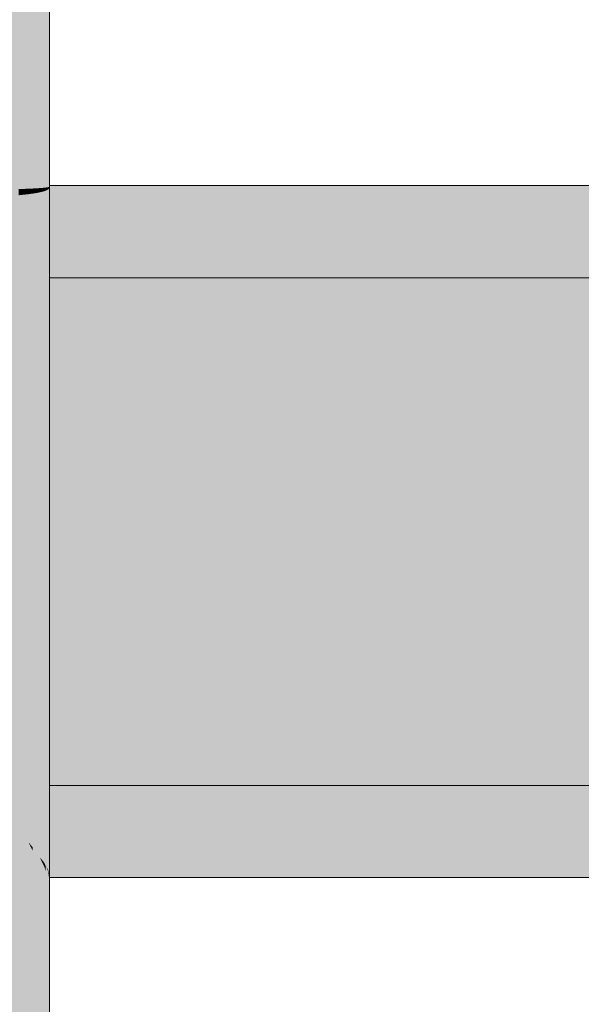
# Model space of a CAD drawing. Extents: x -132 to 668, y -61 to 533.
# Tile 268 of 321: x 85.627 to 86.114, y 452.526 to 453.379. Entities that reach past the tile are written whole.
import ezdxf

# ---------------------------------------------------------------- set-up
doc = ezdxf.new("R2010")
doc.units = 0
doc.layers.get('0').update_dxf_attribs({"lineweight": 5})
doc.layers.add('TECE-Modul', color=7, linetype='Continuous', lineweight=5)
doc.layers.add('TECE-Modul-Shading', color=7, linetype='Continuous', lineweight=5)

# ---------------------------------------------------------------- blocks, each defined once
blk = doc.blocks.new('3D-Ansicht-A07AMLNC1N', base_point=(61.78343, 423.95307))
at = {"layer": 'TECE-Modul-Shading', "color": 7, "true_color": 0xffffff}
for points in [[(85.6532, 451.35541), (85.1132, 450.43542), (85.25864, 458.51672), (85.2515, 458.51672)], [(85.45592, 458.51672), (85.6532, 451.35541), (85.25864, 458.51672)], [(85.6532, 458.51672), (85.6532, 451.35541), (85.45592, 458.51672)], [(94.45319, 452.71542), (85.6532, 453.15543), (94.45319, 453.15543)], [(85.6532, 452.71542), (85.6532, 453.15543), (94.45319, 452.71542)], [(94.45319, 453.15543), (85.6532, 452.71542), (94.45319, 452.71542)], [(85.6532, 453.15543), (85.6532, 452.71542), (94.45319, 453.15543)]]:
    blk.add_solid(points, dxfattribs=at)
at = {"layer": 'TECE-Modul-Shading', "color": 252, "true_color": 0x8b8b8b}
for points in [[(85.65297, 453.23447), (85.65256, 456.71454), (85.65205, 453.23407), (85.65205, 456.70193)], [(85.65307, 453.23453), (85.65263, 456.71646), (85.65297, 453.23447), (85.65256, 456.71454)], [(85.65263, 456.71646), (85.65311, 453.23453), (85.65268, 456.71756), (85.6532, 453.23456)], [(85.65311, 453.23453), (85.65263, 456.71646), (85.65307, 453.23453)], [(85.65268, 456.71756), (85.6532, 453.23456), (85.6532, 454.40543), (85.6532, 453.23456)], [(85.65205, 453.23407), (85.65205, 453.23196), (85.65297, 453.23447), (85.65297, 453.23315)], [(85.65205, 453.23196), (85.65205, 452.6424), (85.65297, 453.23315), (85.65305, 452.63855)], [(85.65297, 453.23447), (85.65297, 453.23315), (85.65307, 453.23453), (85.65307, 453.23328)], [(85.65297, 453.23315), (85.65305, 452.63855), (85.65307, 453.23328), (85.65314, 452.63818)], [(85.65307, 453.23453), (85.65307, 453.23328), (85.65311, 453.23453), (85.65311, 453.23334)], [(85.65307, 453.23328), (85.65314, 452.63818), (85.65311, 453.23334), (85.6532, 452.63797)], [(85.6532, 453.23456), (85.65311, 453.23453), (85.6532, 453.23346), (85.65311, 453.23334)], [(85.65311, 453.23334), (85.6532, 452.63797), (85.6532, 453.23346), (85.6532, 453.23288)], [(85.6532, 453.23456), (85.6532, 453.23288), (85.6532, 453.23456)], [(85.65205, 452.64108), (85.65305, 452.6344), (85.65205, 452.6424), (85.65305, 452.63855)], [(85.65205, 452.63382), (85.65305, 452.62332), (85.65205, 452.64108), (85.65305, 452.6344)], [(85.65205, 452.6149), (85.65305, 452.59821), (85.65205, 452.63382), (85.65305, 452.62332)], [(85.65305, 452.6344), (85.65314, 452.63376), (85.65305, 452.63855), (85.65314, 452.63818)], [(85.65305, 452.62332), (85.65314, 452.62231), (85.65305, 452.6344), (85.65314, 452.63376)], [(85.65314, 452.63376), (85.6532, 452.63339), (85.65314, 452.63818), (85.6532, 452.63797)], [(85.65314, 452.62231), (85.6532, 452.62173), (85.65314, 452.63376), (85.6532, 452.63339)], [(85.65305, 452.59821), (85.65314, 452.59665), (85.65305, 452.62332), (85.65314, 452.62231)], [(85.65314, 452.59665), (85.6532, 452.59576), (85.65314, 452.62231), (85.6532, 452.62173)], [(85.65305, 452.53232), (85.65305, 452.59821), (85.65205, 452.56238), (85.65205, 452.6149)], [(85.65305, 452.53232), (85.65315, 452.52948), (85.65305, 452.59821), (85.65314, 452.59665)], [(85.6532, 452.52817), (85.6532, 452.59576), (85.65315, 452.52948), (85.65314, 452.59665)], [(85.65205, 452.56238), (85.65205, 452.27753), (85.65305, 452.53232), (85.6531, 452.18042)], [(85.6532, 452.17139), (85.65315, 452.52948), (85.6531, 452.18042), (85.65305, 452.53232)], [(85.65315, 452.52948), (85.6532, 452.17139), (85.6532, 452.52817)]]:
    blk.add_solid(points, dxfattribs=at)
at = {"layer": 'TECE-Modul-Shading', "color": 253, "true_color": 0xa4a4a4}
for points in [[(85.64933, 456.68033), (85.64989, 453.23376), (85.65205, 456.70193), (85.65028, 453.23383)], [(85.65205, 456.70193), (85.65028, 453.23383), (85.65205, 453.23407)], [(85.64989, 453.23376), (85.64933, 456.68033), (85.64863, 453.23361), (85.64863, 456.67477)], [(85.64863, 453.23361), (85.64863, 453.23053), (85.64989, 453.23376), (85.64989, 453.23105)], [(85.64863, 453.23053), (85.64863, 452.6485), (85.64989, 453.23105), (85.64998, 452.64557)], [(85.65028, 453.23383), (85.64989, 453.23376), (85.65028, 453.23123), (85.64989, 453.23105)], [(85.64989, 453.23105), (85.64998, 452.64557), (85.65028, 453.23123)], [(85.65205, 452.6424), (85.65028, 453.23123), (85.64998, 452.64557), (85.65028, 453.23123)], [(85.65205, 453.23407), (85.65028, 453.23383), (85.65205, 453.23196), (85.65028, 453.23123)], [(85.65028, 453.23123), (85.65028, 453.23383), (85.65028, 453.23123)], [(85.65028, 453.23123), (85.65205, 452.6424), (85.65205, 453.23196)], [(85.64863, 452.64545), (85.64998, 452.64084), (85.64863, 452.6485), (85.64998, 452.64557)], [(85.64863, 452.63327), (85.64999, 452.62598), (85.64863, 452.64545), (85.64998, 452.64084)], [(85.65205, 452.6424), (85.64998, 452.64557), (85.65062, 452.64417)], [(85.64998, 452.64084), (85.65205, 452.63382), (85.64998, 452.64557), (85.65205, 452.64108)], [(85.64999, 452.62598), (85.65205, 452.6149), (85.64998, 452.64084), (85.65205, 452.63382)], [(85.65062, 452.64417), (85.65205, 452.64108), (85.65205, 452.6424)], [(85.64999, 452.58218), (85.64999, 452.62598), (85.64863, 452.59531), (85.64863, 452.63327)], [(85.65205, 452.56238), (85.65205, 452.6149), (85.64999, 452.58218), (85.64999, 452.62598)], [(85.64863, 452.59531), (85.64863, 452.37958), (85.64999, 452.58218), (85.65003, 452.33771)], [(85.64999, 452.58218), (85.65003, 452.33771), (85.65205, 452.56238), (85.65205, 452.27753)]]:
    blk.add_solid(points, dxfattribs=at)
at = {"layer": 'TECE-Modul-Shading', "color": 9, "true_color": 0xbbbbbb}
for points in [[(85.64863, 453.23361), (85.64863, 456.67477), (85.64513, 453.23334), (85.64423, 456.65491)], [(85.64513, 453.23334), (85.64423, 456.65491), (85.64308, 453.23315), (85.64308, 456.64972)], [(85.64308, 453.23315), (85.64308, 453.22922), (85.64513, 453.23334), (85.64513, 453.22971)], [(85.64308, 453.22922), (85.64308, 452.65619), (85.64513, 453.22971), (85.64528, 452.65195)], [(85.64513, 453.23334), (85.64513, 453.22971), (85.64863, 453.23361), (85.64863, 453.23053)], [(85.64513, 453.22971), (85.64528, 452.65262), (85.64863, 453.23053), (85.64863, 452.6485)], [(85.64308, 452.65024), (85.64528, 452.64352), (85.64308, 452.65619), (85.64528, 452.65195)], [(85.64529, 452.61359), (85.64528, 452.64352), (85.64308, 452.62564), (85.64308, 452.65024)], [(85.64528, 452.65195), (85.64863, 452.64545), (85.64528, 452.65262), (85.64863, 452.6485)], [(85.64528, 452.64352), (85.64863, 452.63327), (85.64528, 452.65195), (85.64863, 452.64545)], [(85.64863, 452.59531), (85.64863, 452.63327), (85.64529, 452.61359), (85.64528, 452.64352)], [(85.64308, 452.62564), (85.64308, 452.47363), (85.64529, 452.61359), (85.64533, 452.43549)], [(85.64529, 452.61359), (85.64533, 452.43549), (85.64863, 452.59531), (85.64863, 452.37958)]]:
    blk.add_solid(points, dxfattribs=at)
at = {"layer": 'TECE-Modul-Shading', "color": 254, "true_color": 0xd0d0d0}
for points in [[(85.64308, 453.23315), (85.64308, 456.64972), (85.63837, 453.23291), (85.63717, 456.63232)], [(85.63837, 453.23291), (85.63717, 456.63232), (85.63562, 453.23279), (85.63562, 456.62778)], [(85.63562, 453.23279), (85.63562, 453.22806), (85.63837, 453.23291), (85.63837, 453.22849)], [(85.63562, 453.22806), (85.63562, 452.66559), (85.63837, 453.22849), (85.63857, 452.66187)], [(85.63837, 453.23291), (85.63837, 453.22849), (85.64308, 453.23315), (85.64308, 453.22922)], [(85.63837, 453.22849), (85.63857, 452.66187), (85.64308, 453.22922), (85.64308, 452.65619)], [(85.63562, 452.6651), (85.63857, 452.65921), (85.63562, 452.66559), (85.63857, 452.66187)], [(85.63858, 452.64169), (85.63857, 452.65921), (85.63562, 452.65222), (85.63562, 452.6651)], [(85.63857, 452.65921), (85.64308, 452.65024), (85.63857, 452.66187), (85.64308, 452.65619)], [(85.64308, 452.62564), (85.64308, 452.65024), (85.63858, 452.64169), (85.63857, 452.65921)], [(85.63562, 452.65222), (85.63562, 452.55606), (85.63858, 452.64169), (85.63862, 452.52298)], [(85.63858, 452.64169), (85.63862, 452.52298), (85.64308, 452.62564), (85.64308, 452.47363)], [(85.63562, 452.55606), (85.63562, 449.72751), (85.63862, 452.52298), (85.6396, 449.72815)]]:
    blk.add_solid(points, dxfattribs=at)
at = {"layer": 'TECE-Modul-Shading', "color": 254, "true_color": 0xe2e2e2}
for points in [[(85.63562, 453.23279), (85.63562, 456.62778), (85.62988, 453.23257), (85.62843, 456.61353)], [(85.62988, 453.23257), (85.62843, 456.61353), (85.62653, 453.23248), (85.62653, 456.60974)], [(85.62653, 453.23248), (85.62653, 453.22711), (85.62988, 453.23257), (85.62988, 453.22745)], [(85.62988, 453.23257), (85.62988, 453.22745), (85.63562, 453.23279), (85.63562, 453.22806)], [(85.62988, 453.22745), (85.63012, 452.67245), (85.63562, 453.22806), (85.63562, 452.6651)], [(85.62653, 453.22711), (85.62653, 452.67728), (85.62988, 453.22745), (85.63012, 452.67245)], [(85.63012, 452.66544), (85.63012, 452.67245), (85.62653, 452.67404), (85.62653, 452.67728)], [(85.62653, 452.67404), (85.62653, 452.62372), (85.63012, 452.66544), (85.63015, 452.5968)], [(85.63562, 452.65222), (85.63562, 452.6651), (85.63012, 452.66544), (85.63012, 452.67245)], [(85.63012, 452.66544), (85.63015, 452.5968), (85.63562, 452.65222), (85.63562, 452.55606)], [(85.62653, 452.62372), (85.62653, 449.72653), (85.63015, 452.5968), (85.63138, 449.72705)], [(85.63015, 452.5968), (85.63138, 449.72705), (85.63562, 452.55606), (85.63562, 449.72751)]]:
    blk.add_solid(points, dxfattribs=at)
at = {"layer": 'TECE-Modul-Shading', "color": 252, "true_color": 0x909090}
for points in [[(85.6532, 453.2327), (85.6532, 453.23541), (94.45319, 453.2327)], [(94.45319, 453.2327), (85.6532, 453.23541), (94.45319, 453.23541)], [(94.45319, 452.63541), (85.6532, 452.63815), (94.45319, 452.63815)], [(85.6532, 452.63541), (85.6532, 452.63815), (94.45319, 452.63541)]]:
    blk.add_solid(points, dxfattribs=at)
at = {"layer": 'TECE-Modul-Shading', "color": 252, "true_color": 0x8f8f8f}
for points in [[(94.45319, 453.23288), (94.45123, 453.23541), (85.6532, 453.23428)], [(85.6532, 453.23428), (94.45123, 453.23541), (85.6532, 453.23514), (94.45123, 453.23541)], [(85.6532, 452.63571), (94.45189, 452.63571), (85.6532, 452.63654), (94.45189, 452.63571)], [(94.45255, 452.63654), (85.6532, 452.63654), (94.45189, 452.63571)]]:
    blk.add_solid(points, dxfattribs=at)
at = {"layer": 'TECE-Modul-Shading', "color": 252, "true_color": 0x848484}
for points in [[(94.45123, 453.23541), (85.6532, 453.23541), (94.45123, 453.23541), (85.6532, 453.23514)], [(85.6532, 452.63541), (94.45123, 452.63541), (85.6532, 452.63571), (94.45123, 452.63541)], [(94.45189, 452.63571), (85.6532, 452.63571), (94.45123, 452.63541)]]:
    blk.add_solid(points, dxfattribs=at)
at = {"layer": 'TECE-Modul-Shading', "color": 253, "true_color": 0x9a9a9a}
for points in [[(94.45319, 453.23288), (85.6532, 453.23428), (85.6532, 453.23288)], [(94.45319, 452.63797), (85.6532, 452.63654), (94.45319, 452.63654)], [(85.6532, 452.63797), (85.6532, 452.63654), (94.45319, 452.63797)]]:
    blk.add_solid(points, dxfattribs=at)
at = {"layer": 'TECE-Modul-Shading', "color": 253, "true_color": 0xacacac}
for points in [[(94.45319, 453.23288), (85.6532, 453.22665), (94.45319, 453.22665)], [(94.45319, 453.23288), (85.6532, 453.23288), (85.6532, 453.22665)], [(94.45319, 452.64417), (85.6532, 452.63797), (94.45319, 452.63797)], [(85.6532, 452.64417), (85.6532, 452.63797), (94.45319, 452.64417)]]:
    blk.add_solid(points, dxfattribs=at)
at = {"layer": 'TECE-Modul-Shading', "color": 253, "true_color": 0xb0b0b0}
for points in [[(85.6532, 453.2247), (85.6532, 453.2327), (94.45319, 453.2247)], [(94.45319, 453.2247), (85.6532, 453.2327), (94.45319, 453.2327)], [(94.45319, 452.63815), (85.6532, 452.64612), (94.45319, 452.64612)], [(85.6532, 452.63815), (85.6532, 452.64612), (94.45319, 452.63815)]]:
    blk.add_solid(points, dxfattribs=at)
at = {"layer": 'TECE-Modul-Shading', "color": 9, "true_color": 0xc5c5c5}
for points in [[(94.45319, 453.22665), (85.6532, 453.21701), (94.45319, 453.21701)], [(94.45319, 453.22665), (85.6532, 453.22665), (85.6532, 453.21701)], [(94.45319, 452.65381), (85.6532, 452.64417), (94.45319, 452.64417)], [(85.6532, 452.65381), (85.6532, 452.64417), (94.45319, 452.65381)]]:
    blk.add_solid(points, dxfattribs=at)
at = {"layer": 'TECE-Modul-Shading', "color": 254, "true_color": 0xcdcdcd}
for points in [[(85.6532, 453.21198), (85.6532, 453.2247), (94.45319, 453.21198)], [(94.45319, 453.21198), (85.6532, 453.2247), (94.45319, 453.2247)], [(94.45319, 452.64612), (85.6532, 452.65884), (94.45319, 452.65884)], [(85.6532, 452.64612), (85.6532, 452.65884), (94.45319, 452.64612)]]:
    blk.add_solid(points, dxfattribs=at)
at = {"layer": 'TECE-Modul-Shading', "color": 254, "true_color": 0xdbdbdb}
for points in [[(94.45319, 453.21701), (85.6532, 453.20441), (94.45319, 453.20441)], [(94.45319, 453.21701), (85.6532, 453.21701), (85.6532, 453.20441)], [(94.45319, 452.66641), (85.6532, 452.65381), (94.45319, 452.65381)], [(85.6532, 452.66641), (85.6532, 452.65381), (94.45319, 452.66641)]]:
    blk.add_solid(points, dxfattribs=at)
at = {"layer": 'TECE-Modul-Shading', "color": 254, "true_color": 0xe4e4e4}
for points in [[(85.6532, 453.1954), (85.6532, 453.21198), (94.45319, 453.1954)], [(94.45319, 453.1954), (85.6532, 453.21198), (94.45319, 453.21198)], [(94.45319, 452.65884), (85.6532, 452.67542), (94.45319, 452.67542)], [(85.6532, 452.65884), (85.6532, 452.67542), (94.45319, 452.65884)]]:
    blk.add_solid(points, dxfattribs=at)
at = {"layer": 'TECE-Modul-Shading', "color": 7, "true_color": 0xececec}
for points in [[(94.45319, 453.20441), (85.6532, 453.20441), (85.6532, 453.18945)], [(94.45319, 453.20441), (85.6532, 453.18945), (94.45319, 453.18945)], [(94.45319, 452.6814), (85.6532, 452.66641), (94.45319, 452.66641)], [(85.6532, 452.6814), (85.6532, 452.66641), (94.45319, 452.6814)]]:
    blk.add_solid(points, dxfattribs=at)
at = {"layer": 'TECE-Modul-Shading', "color": 7, "true_color": 0xf5f5f5}
for points in [[(85.6532, 453.17612), (85.6532, 453.1954), (94.45319, 453.17612)], [(94.45319, 453.17612), (85.6532, 453.1954), (94.45319, 453.1954)], [(94.45319, 452.67542), (85.6532, 452.6947), (94.45319, 452.6947)], [(85.6532, 452.67542), (85.6532, 452.6947), (94.45319, 452.67542)]]:
    blk.add_solid(points, dxfattribs=at)
at = {"layer": 'TECE-Modul-Shading', "color": 7, "true_color": 0xf8f8f8}
for points in [[(94.45319, 453.18945), (85.6532, 453.18945), (85.6532, 453.17285)], [(94.45319, 453.18945), (85.6532, 453.17285), (94.45319, 453.17285)], [(94.45319, 452.69797), (85.6532, 452.6814), (94.45319, 452.6814)], [(85.6532, 452.69797), (85.6532, 452.6814), (94.45319, 452.69797)]]:
    blk.add_solid(points, dxfattribs=at)
at = {"layer": 'TECE-Modul-Shading', "color": 7, "true_color": 0xfdfdfd}
for points in [[(85.6532, 453.15543), (85.6532, 453.17612), (94.45319, 453.15543)], [(94.45319, 453.15543), (85.6532, 453.17612), (94.45319, 453.17612)], [(85.6532, 452.6947), (85.6532, 452.71542), (94.45319, 452.6947)], [(94.45319, 452.6947), (85.6532, 452.71542), (94.45319, 452.71542)]]:
    blk.add_solid(points, dxfattribs=at)
at = {"layer": 'TECE-Modul-Shading', "color": 7, "true_color": 0xfefefe}
for points in [[(94.45319, 453.17285), (85.6532, 453.17285), (85.6532, 453.15543)], [(94.45319, 453.17285), (85.6532, 453.15543), (94.45319, 453.15543)], [(94.45319, 452.71542), (85.6532, 452.69797), (94.45319, 452.69797)], [(85.6532, 452.71542), (85.6532, 452.69797), (94.45319, 452.71542)]]:
    blk.add_solid(points, dxfattribs=at)
blk = doc.blocks.new('3D-Objekt-A07AMLS01N', base_point=(85.0532, 438.63541))
at = {"color": 0, "linetype": 'ByBlock', "lineweight": -2, "ltscale": 0.13}
for p, q in [((85.6532, 460.43541), (85.6532, 451.35541)), ((85.6532, 453.23287), (85.6532, 454.40541)), ((85.6532, 453.23541), (85.6532, 453.23513)), ((94.4532, 453.23541), (85.6532, 453.23541)), ((85.6532, 453.23541), (85.6532, 453.23541)), ((94.4532, 453.23541), (85.6532, 453.23541)), ((85.6532, 453.23269), (85.6532, 453.23541)), ((85.6532, 453.23513), (85.6532, 453.23428)), ((85.6532, 453.23428), (85.6532, 453.23287)), ((85.6532, 453.23287), (85.6532, 453.22665)), ((85.6532, 452.63795), (85.6532, 453.23287)), ((85.6532, 453.2247), (85.6532, 453.23269)), ((85.6532, 453.22665), (85.6532, 453.21701)), ((85.6532, 453.21198), (85.6532, 453.2247)), ((85.6532, 453.21701), (85.6532, 453.2044)), ((85.6532, 453.19541), (85.6532, 453.21198)), ((85.6532, 453.2044), (85.6532, 453.18944)), ((85.6532, 453.17612), (85.6532, 453.19541)), ((85.6532, 453.18944), (85.6532, 453.17285)), ((85.6532, 453.15541), (85.6532, 453.17612)), ((85.6532, 453.17285), (85.6532, 453.15541)), ((85.6532, 453.15541), (85.6532, 452.71541)), ((94.4532, 453.15541), (85.6532, 453.15541)), ((85.6532, 452.71541), (85.6532, 453.15541)), ((85.6532, 453.15541), (94.4532, 453.15541)), ((85.6532, 452.71541), (85.6532, 452.69798)), ((94.4532, 452.71541), (85.6532, 452.71541)), ((94.4532, 452.71541), (85.6532, 452.71541)), ((85.6532, 452.69471), (85.6532, 452.71541)), ((85.6532, 452.69798), (85.6532, 452.68138)), ((85.6532, 452.67541), (85.6532, 452.69471)), ((85.6532, 452.68138), (85.6532, 452.66642)), ((85.6532, 452.65885), (85.6532, 452.67541)), ((85.6532, 452.66642), (85.6532, 452.65382)), ((85.6532, 452.64613), (85.6532, 452.65885)), ((85.6532, 452.65382), (85.6532, 452.64417)), ((85.6532, 452.63814), (85.6532, 452.64613)), ((85.6532, 452.64417), (85.6532, 452.63795)), ((85.6532, 452.63541), (85.6532, 452.63814)), ((85.6532, 452.63795), (85.6532, 452.63655)), ((85.6532, 451.35541), (85.6532, 452.63795)), ((85.6532, 452.63655), (85.6532, 452.6357)), ((85.6532, 452.6357), (85.6532, 452.63541)), ((85.6532, 452.63541), (94.4532, 452.63541)), ((94.4532, 452.63541), (85.6532, 452.63541)), ((85.6532, 452.63541), (85.6532, 452.63541))]:
    blk.add_line(p, q, dxfattribs=at)

msp = doc.modelspace()

# ---------------------------------------------------------------- block references
msp.add_blockref('3D-Ansicht-A07AMLNC1N', (61.78343, 423.95307))
at = {"layer": 'TECE-Modul', "ltscale": 0.13}
msp.add_blockref('3D-Objekt-A07AMLS01N', (85.0532, 438.63541), dxfattribs=at)

doc.saveas('drawing.dxf')
